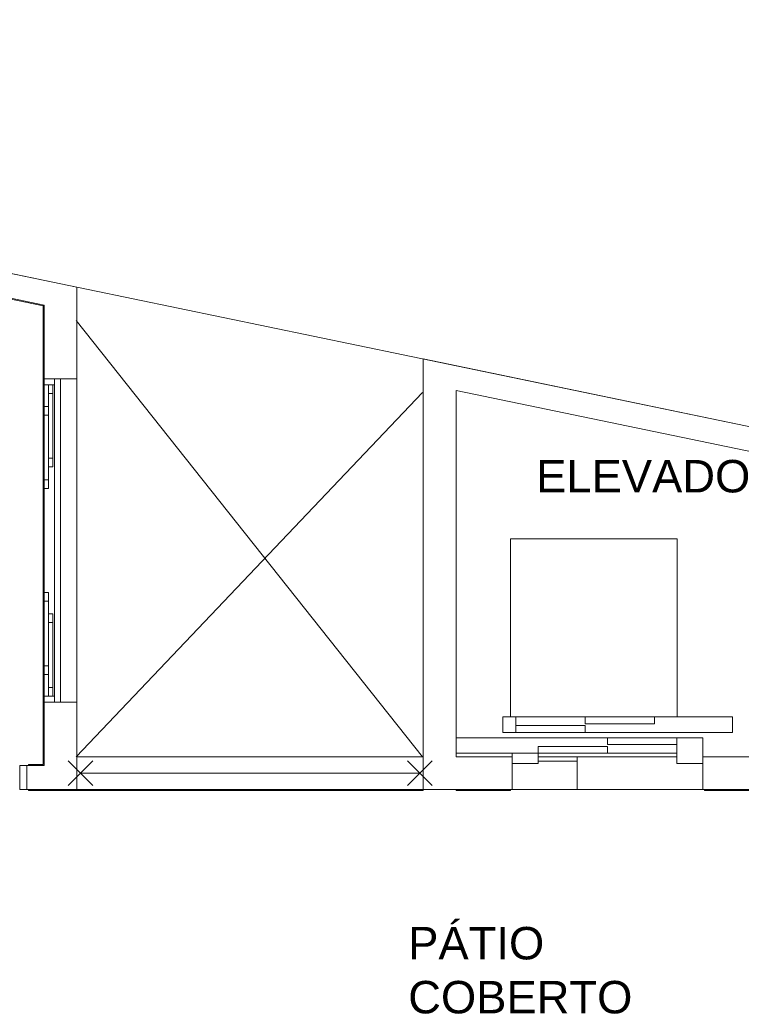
# Model space of a CAD drawing. Header units: millimetres. Extents: x 567 to 934, y -1 to 364.
# Tile 298 of 656: x 659 to 667, y 223 to 234. Entities that reach past the tile are written whole.
import ezdxf

# ---------------------------------------------------------------- set-up
doc = ezdxf.new("R2010")
doc.units = ezdxf.units.MM
doc.header["$MEASUREMENT"] = 0
doc.linetypes.add('NULL', pattern=[0])
doc.layers.add('ARQ FINA', color=8, linetype='Continuous')
doc.styles.add('Arial', font='arial.ttf')

msp = doc.modelspace()

# ---------------------------------------------------------------- linework, layer by layer
at = {"layer": 'ARQ FINA', "lineweight": 5}
for p, q in [((692.299, 224.475), (634.9, 236.389)), ((659.699, 231.241), (645.259, 234.239)), ((659.309, 231.026), (648.816, 233.204)), ((648.865, 233.204), (659.319, 231.034)), ((659.699, 230.183), (659.699, 231.241)), ((659.309, 231.026), (659.319, 231.034)), ((659.309, 225.723), (659.309, 231.026)), ((659.319, 231.034), (659.319, 230.183)), ((659.691, 230.855), (663.691, 225.813)), ((690.351, 224.879), (663.699, 230.411)), ((663.699, 230.411), (663.699, 225.433)), ((659.319, 230.183), (659.509, 230.183)), ((659.319, 230.183), (659.319, 230.113)), ((659.439, 230.113), (659.439, 230.183)), ((659.699, 230.183), (659.509, 230.183)), ((659.509, 230.183), (659.509, 226.443)), ((659.699, 226.443), (659.699, 230.183)), ((659.319, 230.113), (659.369, 230.113)), ((659.319, 229.863), (659.319, 230.113)), ((659.369, 230.113), (659.419, 230.113)), ((659.369, 229.163), (659.369, 230.113)), ((659.369, 230.113), (659.419, 230.113)), ((659.369, 230.013), (659.369, 230.113)), ((659.419, 230.113), (659.419, 229.163)), ((659.419, 230.113), (659.419, 230.013)), ((659.419, 230.113), (659.439, 230.113)), ((659.439, 230.113), (659.439, 226.513)), ((659.691, 225.813), (663.691, 230.025)), ((664.079, 226.033), (664.079, 230.046)), ((664.079, 230.046), (668.071, 229.218)), ((659.419, 230.013), (659.369, 230.013)), ((659.369, 229.863), (659.319, 229.863)), ((659.319, 229.863), (659.319, 228.913)), ((659.369, 229.863), (659.319, 229.863)), ((659.319, 229.863), (659.319, 229.763)), ((659.369, 228.913), (659.369, 229.863)), ((659.369, 229.763), (659.369, 229.863)), ((659.319, 229.763), (659.369, 229.763)), ((659.369, 229.263), (659.419, 229.263)), ((659.369, 229.163), (659.369, 229.263)), ((659.419, 229.263), (659.419, 229.163)), ((659.419, 229.163), (659.369, 229.163)), ((659.419, 229.163), (659.369, 229.163)), ((659.369, 229.013), (659.319, 229.013)), ((659.319, 229.013), (659.319, 228.913)), ((659.369, 228.913), (659.369, 229.013)), ((659.319, 228.913), (659.369, 228.913)), ((659.319, 228.913), (659.369, 228.913)), ((659.319, 227.713), (659.319, 228.913)), ((666.635, 228.333), (664.707, 228.333)), ((664.707, 228.333), (664.707, 226.273)), ((666.635, 226.273), (666.635, 228.333)), ((659.319, 227.713), (659.369, 227.713)), ((659.319, 226.763), (659.319, 227.713)), ((659.319, 227.713), (659.369, 227.713)), ((659.319, 227.613), (659.319, 227.713)), ((659.369, 227.713), (659.369, 226.763)), ((659.369, 227.713), (659.369, 227.613)), ((659.369, 227.613), (659.319, 227.613)), ((659.419, 227.463), (659.369, 227.463)), ((659.369, 227.463), (659.369, 226.513)), ((659.419, 227.463), (659.369, 227.463)), ((659.369, 227.463), (659.369, 227.363)), ((659.419, 226.513), (659.419, 227.463)), ((659.419, 227.363), (659.419, 227.463)), ((659.369, 227.363), (659.419, 227.363)), ((659.319, 226.863), (659.369, 226.863)), ((659.319, 226.763), (659.319, 226.863)), ((659.369, 226.863), (659.369, 226.763)), ((659.369, 226.763), (659.319, 226.763)), ((659.369, 226.763), (659.319, 226.763)), ((659.319, 226.513), (659.319, 226.763)), ((659.419, 226.613), (659.369, 226.613)), ((659.369, 226.613), (659.369, 226.513)), ((659.419, 226.513), (659.419, 226.613)), ((659.369, 226.513), (659.319, 226.513)), ((659.319, 226.513), (659.319, 226.443)), ((659.369, 226.513), (659.419, 226.513)), ((659.369, 226.513), (659.419, 226.513)), ((659.439, 226.513), (659.419, 226.513)), ((659.439, 226.443), (659.439, 226.513)), ((659.509, 226.443), (659.319, 226.443)), ((659.319, 226.443), (659.319, 225.713)), ((659.509, 226.443), (659.699, 226.443)), ((659.699, 225.433), (659.699, 226.443)), ((664.621, 226.093), (664.621, 226.273)), ((664.621, 226.273), (664.771, 226.273)), ((665.571, 226.273), (664.771, 226.273)), ((664.771, 226.273), (664.771, 226.093)), ((665.571, 226.273), (665.571, 226.193)), ((666.371, 226.273), (665.571, 226.273)), ((667.271, 226.273), (666.371, 226.273)), ((666.371, 226.193), (666.371, 226.273)), ((667.271, 226.273), (667.271, 226.093)), ((664.771, 226.173), (664.771, 226.093)), ((665.571, 226.173), (664.771, 226.173)), ((665.571, 226.193), (666.371, 226.193)), ((665.571, 226.093), (665.571, 226.173)), ((664.771, 226.093), (664.621, 226.093)), ((664.771, 226.093), (665.571, 226.093)), ((667.271, 226.093), (665.571, 226.093)), ((664.079, 226.033), (664.079, 225.853)), ((665.829, 226.033), (664.079, 226.033)), ((665.029, 225.853), (665.029, 225.933)), ((665.029, 225.933), (665.829, 225.933)), ((665.829, 226.033), (665.829, 225.953)), ((666.629, 226.033), (665.829, 226.033)), ((665.829, 225.953), (666.629, 225.953)), ((665.829, 225.933), (665.829, 225.853)), ((666.629, 225.733), (666.629, 226.033)), ((666.629, 226.033), (666.929, 226.033)), ((666.929, 226.033), (666.929, 225.733)), ((659.699, 225.813), (663.699, 225.813)), ((664.079, 225.813), (664.079, 225.853)), ((664.079, 225.853), (664.729, 225.853)), ((664.729, 225.813), (664.079, 225.813)), ((664.729, 225.853), (664.729, 225.733)), ((665.029, 225.853), (664.729, 225.853)), ((665.029, 225.733), (665.029, 225.853)), ((665.029, 225.853), (665.829, 225.853)), ((665.029, 225.813), (666.629, 225.813)), ((665.479, 225.813), (665.479, 225.433)), ((665.829, 225.853), (666.629, 225.853)), ((668.071, 225.813), (666.929, 225.813)), ((659.119, 225.713), (659.039, 225.713)), ((659.039, 225.713), (659.039, 225.433)), ((659.119, 225.713), (659.039, 225.713)), ((659.039, 225.713), (659.039, 225.433)), ((659.119, 225.433), (659.119, 225.713)), ((659.119, 225.433), (659.119, 225.713)), ((659.319, 225.713), (659.119, 225.713)), ((659.139, 225.713), (659.139, 225.723)), ((659.139, 225.723), (659.309, 225.723)), ((659.883, 225.767), (659.596, 225.479)), ((659.596, 225.767), (659.883, 225.479)), ((663.803, 225.767), (663.516, 225.479)), ((663.516, 225.767), (663.803, 225.479)), ((664.729, 225.433), (664.729, 225.733)), ((664.729, 225.733), (665.029, 225.733)), ((665.479, 225.763), (665.029, 225.763)), ((666.929, 225.733), (666.629, 225.733)), ((666.929, 225.733), (666.929, 225.433)), ((659.739, 225.623), (663.659, 225.623)), ((659.039, 225.433), (659.119, 225.433)), ((659.039, 225.433), (659.119, 225.433)), ((659.119, 225.433), (659.699, 225.433)), ((659.139, 225.423), (659.139, 225.433)), ((659.139, 225.423), (663.699, 225.423)), ((663.699, 225.433), (659.699, 225.433)), ((659.699, 225.423), (659.699, 225.433)), ((663.699, 225.433), (664.729, 225.433)), ((663.699, 225.433), (663.699, 225.423)), ((664.079, 225.423), (664.079, 225.433)), ((664.079, 225.423), (664.709, 225.423)), ((664.709, 225.433), (664.709, 225.423)), ((664.729, 225.433), (666.929, 225.433)), ((666.929, 225.433), (668.651, 225.433)), ((666.949, 225.423), (666.949, 225.433)), ((666.949, 225.423), (668.631, 225.423))]:
    msp.add_line(p, q, dxfattribs=at)

# ---------------------------------------------------------------- texts
at = {"layer": 'ARQ FINA', "linetype": 'NULL', "lineweight": 5, "char_height": 0.375, "attachment_point": 7, "line_spacing_factor": 0.9, "style": 'Arial'}
for s, insert, width in [('ELEVADOR', (665.004, 228.863), 5.70789), ('PÁTIO', (663.526, 223.465), 3.14463), ('COBERTO', (663.526, 222.841), 5.18255)]:
    msp.add_mtext(s, dxfattribs=dict(at, insert=insert, width=width))

doc.saveas('drawing.dxf')
